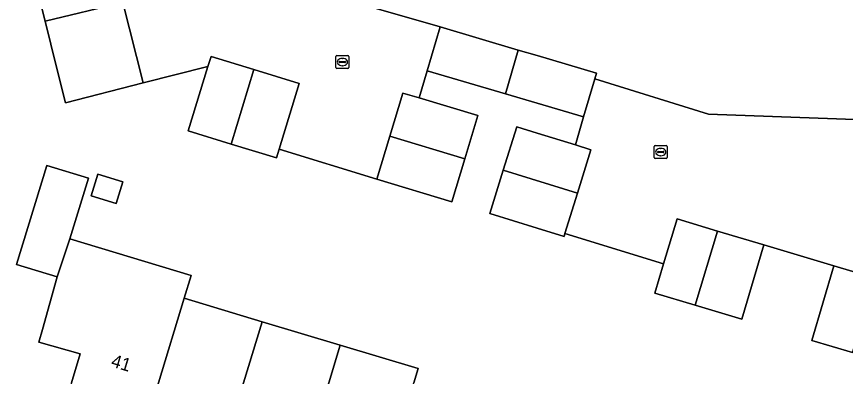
# Model space of a CAD drawing. Extents: x 158455 to 159797, y 387218 to 388672.
# Drawn here: x 159459.9 to 159523.7, y 388000.5 to 388028.2 of the extents above; entities that cross this region are included whole.
import ezdxf

# ---------------------------------------------------------------- set-up
doc = ezdxf.new("R2010")
doc.units = 0
for name, color, linetype in [('IMGEO_Erf', 7, 'Continuous'), ('IMGEO_Kolk', 7, 'Continuous'), ('IMGEO_Muur', 7, 'Continuous'), ('IMGEO_Pand', 7, 'Continuous'), ('IMGEO_Pand_nummerreeks', 7, 'Continuous'), ('IMGEO_Rijbaan_lokaal_open', 7, 'Continuous')]:
    doc.layers.add(name, color=color, linetype=linetype)

msp = doc.modelspace()

# ---------------------------------------------------------------- linework, layer by layer
at = {"layer": 'IMGEO_Erf'}
for points in [[(159512.148, 388005.981), (159509.049, 388006.908), (159509.721, 388009.158), (159502.132, 388011.491), (159502.059, 388011.256), (159500, 388011.894), (159496.343, 388013.025), (159497.378, 388016.371), (159498.414, 388019.717), (159500, 388019.227), (159502.95, 388018.313), (159503.56, 388020.485), (159500, 388021.537), (159497.542, 388022.263), (159491.527, 388024.039), (159490.907, 388021.934), (159495.431, 388020.574), (159494.432, 388017.252), (159493.434, 388013.932), (159487.64, 388015.674), (159480.126, 388017.996), (159479.917, 388017.318), (159476.44, 388018.388), (159473.122, 388019.409), (159474.645, 388024.358), (159469.66, 388023.11), (159463.692, 388021.566), (159462.999, 388024.313), (159462.109, 388027.84), (159461.314, 388030.992)], [(159483.101, 388030.145), (159492.52, 388027.404), (159498.538, 388025.627), (159500, 388025.195), (159504.554, 388023.85), (159504.423, 388023.408), (159513.178, 388020.699), (159532.883, 388019.977)], [(159464.136, 388000), (159464.805, 388002.226), (159461.629, 388003.117), (159461.906, 388004.105), (159463.041, 388008.15), (159459.915, 388009.107), (159462.251, 388016.738), (159465.458, 388015.757), (159464.022, 388011.095), (159473.358, 388008.256), (159472.825, 388006.503), (159478.825, 388004.7), (159484.825, 388002.897), (159490.825, 388001.094), (159490.492, 388000)], [(159524.261, 388002.317), (159521.126, 388003.254), (159522.841, 388008.992), (159517.45, 388010.618), (159515.743, 388004.906), (159512.148, 388005.981)]]:
    msp.add_lwpolyline(points, dxfattribs=at)
msp.add_lwpolyline([(159465.661, 388014.394), (159466.178, 388016.072), (159468.104, 388015.479), (159467.587, 388013.801)], close=True, dxfattribs=at)
at = {"layer": 'IMGEO_Kolk'}
for p, q in [((159484.498, 388024.277), (159484.498, 388025.129)), ((159484.573, 388025.203), (159485.425, 388025.203)), ((159484.757, 388024.697), (159484.757, 388024.709)), ((159485.195, 388024.66), (159484.797, 388024.66)), ((159484.8, 388024.746), (159485.198, 388024.746)), ((159484.986, 388024.983), (159485.011, 388024.983)), ((159485.241, 388024.709), (159485.241, 388024.697)), ((159485.499, 388025.129), (159485.499, 388024.277)), ((159485.425, 388024.203), (159484.573, 388024.203)), ((159485.009, 388024.423), (159484.984, 388024.423)), ((159509.078, 388018.266), (159509.93, 388018.266)), ((159509.003, 388017.34), (159509.003, 388018.192)), ((159509.262, 388017.76), (159509.262, 388017.772)), ((159509.7, 388017.723), (159509.302, 388017.723)), ((159509.305, 388017.809), (159509.703, 388017.809)), ((159509.491, 388018.046), (159509.516, 388018.046)), ((159509.746, 388017.772), (159509.746, 388017.76)), ((159510.004, 388018.192), (159510.004, 388017.34)), ((159509.93, 388017.266), (159509.078, 388017.266)), ((159509.514, 388017.486), (159509.489, 388017.486))]:
    msp.add_line(p, q, dxfattribs=at)
for points in [[(159484.498, 388024.277), (159484.498, 388025.129)], [(159484.573, 388025.203), (159485.425, 388025.203)], [(159485.499, 388025.129), (159485.499, 388024.277)], [(159485.425, 388024.203), (159484.573, 388024.203)], [(159509.078, 388018.266), (159509.93, 388018.266)], [(159509.003, 388017.34), (159509.003, 388018.192)], [(159510.004, 388018.192), (159510.004, 388017.34)], [(159509.93, 388017.266), (159509.078, 388017.266)]]:
    msp.add_lwpolyline(points, dxfattribs=at)
for centre, radius, start, end in [((159484.575, 388025.127), 0.0765, 91.55205, 178.44795), ((159484.575, 388025.127), 0.0765, 91.55205, 178.44795), ((159484.797, 388024.706), 0.0403, 85.87752, 175.75265), ((159484.794, 388024.696), 0.0366, 178.93798, 274.71019), ((159485.198, 388024.703), 0.043, 264.86636, 352.45326), ((159485.202, 388024.708), 0.0386, 1.73085, 96.63898), ((159485.423, 388025.127), 0.0765, 1.55205, 88.44795), ((159485.423, 388025.127), 0.0765, 1.55205, 88.44795), ((159484.575, 388024.279), 0.0765, 181.55205, 268.44795), ((159484.575, 388024.279), 0.0765, 181.55205, 268.44795), ((159485.423, 388024.279), 0.0765, 271.55205, 358.44795), ((159485.423, 388024.279), 0.0765, 271.55205, 358.44795), ((159509.08, 388018.19), 0.0765, 91.55205, 178.44795), ((159509.08, 388018.19), 0.0765, 91.55205, 178.44795), ((159509.928, 388018.19), 0.0765, 1.55205, 88.44795), ((159509.928, 388018.19), 0.0765, 1.55205, 88.44795), ((159509.302, 388017.769), 0.0403, 85.87752, 175.75265), ((159509.299, 388017.759), 0.0366, 178.93798, 274.71019), ((159509.703, 388017.766), 0.043, 264.86636, 352.45326), ((159509.707, 388017.771), 0.0386, 1.73085, 96.63898), ((159509.08, 388017.342), 0.0765, 181.55205, 268.44795), ((159509.08, 388017.342), 0.0765, 181.55205, 268.44795), ((159509.928, 388017.342), 0.0765, 271.55205, 358.44795), ((159509.928, 388017.342), 0.0765, 271.55205, 358.44795)]:
    msp.add_arc(centre, radius, start, end, dxfattribs=at)
for centre, major_axis, ratio, start_param, end_param in [((159484.985, 388024.703), (-0.387, 0.002), 0.722429, 4.712389, 7.853982), ((159485.01, 388024.703), (-0.39, 0.002), 0.717154, 1.570796, 4.712389), ((159509.49, 388017.766), (-0.387, 0.002), 0.722429, 4.712389, 7.853982), ((159509.515, 388017.766), (-0.39, 0.002), 0.717154, 1.570796, 4.712389)]:
    msp.add_ellipse(centre, major_axis=major_axis, ratio=ratio, start_param=start_param, end_param=end_param, dxfattribs=at)
at = {"layer": 'IMGEO_Muur'}
for points in [[(159483.101, 388030.145), (159492.52, 388027.404)], [(159469.66, 388023.11), (159474.645, 388024.358)]]:
    msp.add_lwpolyline(points, dxfattribs=at)
at = {"layer": 'IMGEO_Pand'}
for points in [[(159462.109, 388027.84), (159468.1, 388029.294), (159467.291, 388032.499), (159461.314, 388030.992)], [(159462.109, 388027.84), (159462.999, 388024.313), (159463.692, 388021.566), (159469.66, 388023.11), (159468.1, 388029.294)], [(159498.538, 388025.627), (159492.52, 388027.404), (159491.527, 388024.039), (159497.542, 388022.263)], [(159498.538, 388025.627), (159497.542, 388022.263), (159500, 388021.537), (159503.56, 388020.485), (159504.423, 388023.408), (159504.554, 388023.85), (159500, 388025.195)], [(159476.44, 388018.388), (159478.185, 388024.126), (159474.886, 388025.141), (159474.645, 388024.358), (159473.122, 388019.409)], [(159476.44, 388018.388), (159479.917, 388017.318), (159480.126, 388017.996), (159481.681, 388023.05), (159478.185, 388024.126)], [(159488.638, 388018.993), (159494.432, 388017.252), (159495.431, 388020.574), (159490.907, 388021.934), (159489.637, 388022.316)], [(159497.378, 388016.371), (159503.095, 388014.603), (159504.13, 388017.948), (159502.95, 388018.313), (159500, 388019.227), (159498.414, 388019.717)], [(159488.638, 388018.993), (159487.64, 388015.674), (159493.434, 388013.932), (159494.432, 388017.252)], [(159464.022, 388011.095), (159465.458, 388015.757), (159462.251, 388016.738), (159459.915, 388009.107), (159463.041, 388008.15)], [(159497.378, 388016.371), (159496.343, 388013.025), (159500, 388011.894), (159502.059, 388011.256), (159502.132, 388011.491), (159503.095, 388014.603)], [(159465.661, 388014.394), (159467.587, 388013.801), (159468.104, 388015.479), (159466.178, 388016.072)], [(159513.882, 388011.685), (159510.756, 388012.62), (159509.721, 388009.158), (159509.049, 388006.908), (159512.148, 388005.981)], [(159513.882, 388011.685), (159512.148, 388005.981), (159515.743, 388004.906), (159517.45, 388010.618)], [(159464.022, 388011.095), (159463.041, 388008.15), (159461.906, 388004.105), (159461.629, 388003.117), (159464.805, 388002.226), (159464.136, 388000), (159464.005, 387999.565), (159466.037, 387998.954), (159470.153, 387997.717), (159470.847, 388000), (159472.825, 388006.503), (159473.358, 388008.256)], [(159526.004, 388008.047), (159522.841, 388008.992), (159521.126, 388003.254), (159524.261, 388002.317)], [(159476.153, 387995.914), (159477.395, 388000), (159478.825, 388004.7), (159472.825, 388006.503), (159470.847, 388000), (159470.153, 387997.717)], [(159476.153, 387995.914), (159482.153, 387994.111), (159483.944, 388000), (159484.825, 388002.897), (159478.825, 388004.7), (159477.395, 388000)], [(159490.25, 387999.204), (159490.492, 388000), (159490.825, 388001.094), (159484.825, 388002.897), (159483.944, 388000), (159482.153, 387994.111), (159488.01, 387992.351), (159488.154, 387992.308)]]:
    msp.add_lwpolyline(points, close=True, dxfattribs=at)
at = {"layer": 'IMGEO_Rijbaan_lokaal_open'}
for points in [[(159468.1, 388029.294), (159469.66, 388023.11), (159474.645, 388024.358), (159474.886, 388025.141), (159478.185, 388024.126), (159481.681, 388023.05), (159480.126, 388017.996), (159487.64, 388015.674), (159488.638, 388018.993), (159489.637, 388022.316), (159490.907, 388021.934), (159491.527, 388024.039), (159492.52, 388027.404), (159483.101, 388030.145)], [(159532.883, 388019.977), (159513.178, 388020.699), (159504.423, 388023.408), (159503.56, 388020.485), (159502.95, 388018.313), (159504.13, 388017.948), (159503.095, 388014.603), (159502.132, 388011.491), (159509.721, 388009.158), (159510.756, 388012.62), (159513.882, 388011.685), (159517.45, 388010.618), (159522.841, 388008.992), (159526.004, 388008.047)]]:
    msp.add_lwpolyline(points, dxfattribs=at)

# ---------------------------------------------------------------- texts
at = {"layer": 'IMGEO_Pand_nummerreeks'}
msp.add_text('41', height=1, rotation=343.26998, dxfattribs=at).set_placement((159467.123, 388001.26))

doc.saveas('drawing.dxf')
